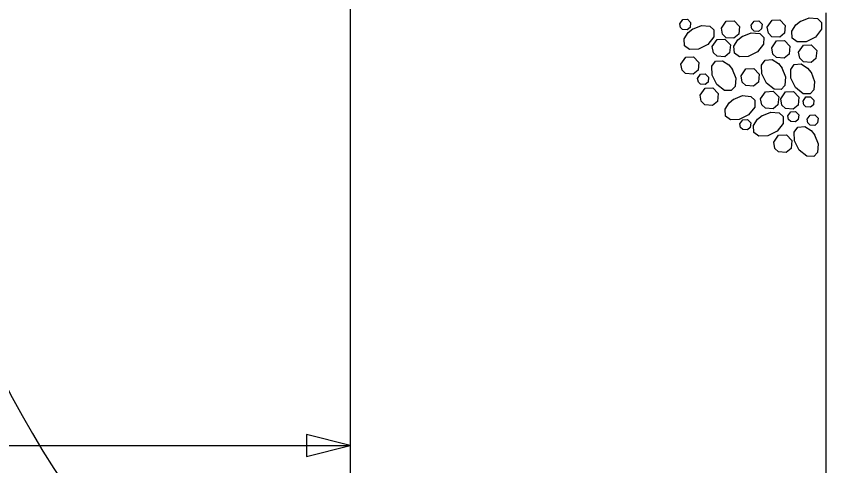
# Model space of a CAD drawing. Extents: x 471 to 2034, y -623 to 126.
# Drawn here: x 1620.55 to 1639.08, y -61.94 to -51.66 of the extents above; entities that cross this region are included whole.
import ezdxf

# ---------------------------------------------------------------- set-up
doc = ezdxf.new("R2010")
doc.units = 0
for name, color, linetype in [('Auto Dimensioning', 7, 'Continuous'), ('Miscellaneous Lines CELL', 7, 'Continuous'), ('Sub End Bent Cap Lines CELL', 7, 'Continuous'), ('Sup Concrete Girder Lines', 7, 'Continuous')]:
    doc.layers.add(name, color=color, linetype=linetype)

# ---------------------------------------------------------------- blocks, each defined once
blk = doc.blocks.new('AH')
at = {"layer": 'Sub End Bent Cap Lines CELL'}
blk.add_lwpolyline([(0, 0), (-1.25, 0.312), (-1.25, -0.312)], close=True, dxfattribs=at)

msp = doc.modelspace()

# ---------------------------------------------------------------- linework, layer by layer
at = {"layer": 'Auto Dimensioning'}
for p, q in [((1628.189, -33.716), (1628.189, -65.55)), ((1587.077, -61.48), (1628.189, -61.48))]:
    msp.add_line(p, q, dxfattribs=at)
at = {"layer": 'Miscellaneous Lines CELL'}
for points in [[(1635.734, -51.835), (1635.801, -51.74), (1635.908, -51.734), (1635.983, -51.811), (1635.972, -51.919), (1635.906, -51.975), (1635.8, -51.967), (1635.75, -51.919), (1635.734, -51.835)], [(1635.734, -51.835), (1635.801, -51.74), (1635.908, -51.734), (1635.983, -51.811), (1635.972, -51.919), (1635.906, -51.975), (1635.8, -51.967), (1635.75, -51.919), (1635.734, -51.835)], [(1636.024, -51.958), (1636.234, -51.875), (1636.426, -51.892), (1636.518, -51.979), (1636.515, -52.135), (1636.376, -52.312), (1636.161, -52.42), (1635.959, -52.423), (1635.845, -52.342), (1635.834, -52.181), (1635.927, -52.037), (1636.032, -51.953)], [(1636.024, -51.958), (1636.234, -51.875), (1636.426, -51.892), (1636.518, -51.979), (1636.515, -52.135), (1636.376, -52.312), (1636.161, -52.42), (1635.959, -52.423), (1635.845, -52.342), (1635.834, -52.181), (1635.927, -52.037), (1636.032, -51.953)], [(1636.688, -51.938), (1636.8, -51.778), (1636.979, -51.768), (1637.103, -51.897), (1637.085, -52.078), (1636.975, -52.17), (1636.798, -52.157), (1636.715, -52.076), (1636.688, -51.938)], [(1636.688, -51.938), (1636.8, -51.778), (1636.979, -51.768), (1637.103, -51.897), (1637.085, -52.078), (1636.975, -52.17), (1636.798, -52.157), (1636.715, -52.076), (1636.688, -51.938)], [(1637.368, -51.872), (1637.435, -51.777), (1637.542, -51.77), (1637.617, -51.848), (1637.606, -51.956), (1637.54, -52.011), (1637.434, -52.004), (1637.384, -51.955), (1637.368, -51.872)], [(1637.368, -51.872), (1637.435, -51.777), (1637.542, -51.77), (1637.617, -51.848), (1637.606, -51.956), (1637.54, -52.011), (1637.434, -52.004), (1637.384, -51.955), (1637.368, -51.872)], [(1637.735, -51.913), (1637.847, -51.754), (1638.026, -51.744), (1638.15, -51.873), (1638.132, -52.054), (1638.022, -52.145), (1637.845, -52.133), (1637.762, -52.052), (1637.735, -51.914)], [(1637.735, -51.913), (1637.847, -51.754), (1638.026, -51.744), (1638.15, -51.873), (1638.132, -52.054), (1638.022, -52.145), (1637.845, -52.133), (1637.762, -52.052), (1637.735, -51.914)], [(1638.487, -51.786), (1638.696, -51.703), (1638.889, -51.72), (1638.98, -51.807), (1638.978, -51.963), (1638.839, -52.14), (1638.624, -52.248), (1638.422, -52.251), (1638.308, -52.17), (1638.297, -52.009), (1638.389, -51.865), (1638.495, -51.781)], [(1638.487, -51.786), (1638.696, -51.703), (1638.889, -51.72), (1638.98, -51.807), (1638.978, -51.963), (1638.839, -52.14), (1638.624, -52.248), (1638.422, -52.251), (1638.308, -52.17), (1638.297, -52.009), (1638.389, -51.865), (1638.495, -51.781)], [(1637.163, -52.128), (1637.372, -52.044), (1637.565, -52.061), (1637.656, -52.148), (1637.654, -52.304), (1637.515, -52.482), (1637.3, -52.589), (1637.098, -52.593), (1636.984, -52.512), (1636.973, -52.351), (1637.065, -52.207), (1637.171, -52.122)], [(1637.163, -52.128), (1637.372, -52.044), (1637.565, -52.061), (1637.656, -52.148), (1637.654, -52.304), (1637.515, -52.482), (1637.3, -52.589), (1637.098, -52.593), (1636.984, -52.512), (1636.973, -52.351), (1637.065, -52.207), (1637.171, -52.122)], [(1636.477, -52.359), (1636.589, -52.2), (1636.768, -52.19), (1636.892, -52.319), (1636.874, -52.499), (1636.764, -52.591), (1636.587, -52.579), (1636.504, -52.498), (1636.477, -52.359)], [(1636.477, -52.359), (1636.589, -52.2), (1636.768, -52.19), (1636.892, -52.319), (1636.874, -52.499), (1636.764, -52.591), (1636.587, -52.579), (1636.504, -52.498), (1636.477, -52.359)], [(1637.84, -52.391), (1637.952, -52.231), (1638.131, -52.221), (1638.256, -52.35), (1638.238, -52.531), (1638.127, -52.623), (1637.95, -52.61), (1637.867, -52.529), (1637.84, -52.391)], [(1637.84, -52.391), (1637.952, -52.231), (1638.131, -52.221), (1638.256, -52.35), (1638.238, -52.531), (1638.127, -52.623), (1637.95, -52.61), (1637.867, -52.529), (1637.84, -52.391)], [(1638.453, -52.488), (1638.565, -52.329), (1638.744, -52.319), (1638.868, -52.448), (1638.85, -52.628), (1638.74, -52.72), (1638.563, -52.707), (1638.48, -52.627), (1638.453, -52.488)], [(1638.453, -52.488), (1638.565, -52.329), (1638.744, -52.319), (1638.868, -52.448), (1638.85, -52.628), (1638.74, -52.72), (1638.563, -52.707), (1638.48, -52.627), (1638.453, -52.488)], [(1635.758, -52.759), (1635.871, -52.6), (1636.049, -52.59), (1636.174, -52.719), (1636.156, -52.899), (1636.045, -52.991), (1635.869, -52.978), (1635.786, -52.898), (1635.759, -52.759)], [(1635.758, -52.759), (1635.871, -52.6), (1636.049, -52.59), (1636.174, -52.719), (1636.156, -52.899), (1636.045, -52.991), (1635.869, -52.978), (1635.786, -52.898), (1635.759, -52.759)], [(1636.935, -52.872), (1637.018, -53.081), (1637.001, -53.274), (1636.914, -53.366), (1636.758, -53.363), (1636.58, -53.224), (1636.473, -53.009), (1636.47, -52.807), (1636.55, -52.693), (1636.712, -52.682), (1636.856, -52.774), (1636.94, -52.88)], [(1636.935, -52.872), (1637.018, -53.081), (1637.001, -53.274), (1636.914, -53.366), (1636.758, -53.363), (1636.58, -53.224), (1636.473, -53.009), (1636.47, -52.807), (1636.55, -52.693), (1636.712, -52.682), (1636.856, -52.774), (1636.94, -52.88)], [(1638.073, -52.845), (1638.157, -53.054), (1638.14, -53.247), (1638.053, -53.338), (1637.897, -53.335), (1637.719, -53.197), (1637.612, -52.982), (1637.608, -52.78), (1637.689, -52.666), (1637.85, -52.655), (1637.994, -52.747), (1638.079, -52.853)], [(1638.073, -52.845), (1638.157, -53.054), (1638.14, -53.247), (1638.053, -53.338), (1637.897, -53.335), (1637.719, -53.197), (1637.612, -52.982), (1637.608, -52.78), (1637.689, -52.666), (1637.85, -52.655), (1637.994, -52.747), (1638.079, -52.853)], [(1638.738, -52.946), (1638.821, -53.156), (1638.804, -53.349), (1638.717, -53.44), (1638.561, -53.437), (1638.383, -53.298), (1638.276, -53.084), (1638.273, -52.881), (1638.353, -52.767), (1638.515, -52.757), (1638.659, -52.849), (1638.743, -52.955)], [(1638.738, -52.946), (1638.821, -53.156), (1638.804, -53.349), (1638.717, -53.44), (1638.561, -53.437), (1638.383, -53.298), (1638.276, -53.084), (1638.273, -52.881), (1638.353, -52.767), (1638.515, -52.757), (1638.659, -52.849), (1638.743, -52.955)], [(1636.143, -53.086), (1636.211, -52.99), (1636.318, -52.984), (1636.393, -53.061), (1636.382, -53.17), (1636.316, -53.225), (1636.21, -53.217), (1636.16, -53.169), (1636.144, -53.086)], [(1636.143, -53.086), (1636.211, -52.99), (1636.318, -52.984), (1636.393, -53.061), (1636.382, -53.17), (1636.316, -53.225), (1636.21, -53.217), (1636.16, -53.169), (1636.144, -53.086)], [(1637.136, -53.03), (1637.248, -52.871), (1637.427, -52.861), (1637.551, -52.99), (1637.533, -53.17), (1637.423, -53.262), (1637.246, -53.25), (1637.163, -53.169), (1637.136, -53.03)], [(1637.136, -53.03), (1637.248, -52.871), (1637.427, -52.861), (1637.551, -52.99), (1637.533, -53.17), (1637.423, -53.262), (1637.246, -53.25), (1637.163, -53.169), (1637.136, -53.03)], [(1636.201, -53.471), (1636.313, -53.312), (1636.492, -53.301), (1636.616, -53.43), (1636.598, -53.611), (1636.487, -53.703), (1636.311, -53.69), (1636.228, -53.61), (1636.201, -53.471)], [(1636.201, -53.471), (1636.313, -53.312), (1636.492, -53.301), (1636.616, -53.43), (1636.598, -53.611), (1636.487, -53.703), (1636.311, -53.69), (1636.228, -53.61), (1636.201, -53.471)], [(1636.959, -53.565), (1637.169, -53.481), (1637.362, -53.498), (1637.453, -53.585), (1637.45, -53.741), (1637.311, -53.919), (1637.097, -54.026), (1636.894, -54.03), (1636.78, -53.949), (1636.77, -53.788), (1636.862, -53.644), (1636.968, -53.559)], [(1636.959, -53.565), (1637.169, -53.481), (1637.362, -53.498), (1637.453, -53.585), (1637.45, -53.741), (1637.311, -53.919), (1637.097, -54.026), (1636.894, -54.03), (1636.78, -53.949), (1636.77, -53.788), (1636.862, -53.644), (1636.968, -53.559)], [(1637.584, -53.55), (1637.696, -53.391), (1637.875, -53.38), (1638, -53.509), (1637.982, -53.69), (1637.871, -53.782), (1637.695, -53.769), (1637.611, -53.689), (1637.585, -53.55)], [(1637.584, -53.55), (1637.696, -53.391), (1637.875, -53.38), (1638, -53.509), (1637.982, -53.69), (1637.871, -53.782), (1637.695, -53.769), (1637.611, -53.689), (1637.585, -53.55)], [(1638.045, -53.557), (1638.157, -53.397), (1638.336, -53.387), (1638.461, -53.516), (1638.443, -53.697), (1638.332, -53.789), (1638.155, -53.776), (1638.072, -53.695), (1638.045, -53.557)], [(1638.045, -53.557), (1638.157, -53.397), (1638.336, -53.387), (1638.461, -53.516), (1638.443, -53.697), (1638.332, -53.789), (1638.155, -53.776), (1638.072, -53.695), (1638.045, -53.557)], [(1638.555, -53.606), (1638.622, -53.51), (1638.73, -53.504), (1638.804, -53.582), (1638.794, -53.69), (1638.727, -53.745), (1638.621, -53.737), (1638.571, -53.689), (1638.555, -53.606)], [(1638.555, -53.606), (1638.622, -53.51), (1638.73, -53.504), (1638.804, -53.582), (1638.794, -53.69), (1638.727, -53.745), (1638.621, -53.737), (1638.571, -53.689), (1638.555, -53.606)], [(1637.61, -53.939), (1637.819, -53.856), (1638.012, -53.873), (1638.103, -53.96), (1638.1, -54.116), (1637.962, -54.293), (1637.747, -54.401), (1637.545, -54.404), (1637.431, -54.323), (1637.42, -54.162), (1637.512, -54.018), (1637.618, -53.934)], [(1637.61, -53.939), (1637.819, -53.856), (1638.012, -53.873), (1638.103, -53.96), (1638.1, -54.116), (1637.962, -54.293), (1637.747, -54.401), (1637.545, -54.404), (1637.431, -54.323), (1637.42, -54.162), (1637.512, -54.018), (1637.618, -53.934)], [(1638.208, -53.942), (1638.276, -53.847), (1638.383, -53.841), (1638.458, -53.918), (1638.447, -54.026), (1638.38, -54.081), (1638.274, -54.074), (1638.225, -54.025), (1638.208, -53.942)], [(1638.208, -53.942), (1638.276, -53.847), (1638.383, -53.841), (1638.458, -53.918), (1638.447, -54.026), (1638.38, -54.081), (1638.274, -54.074), (1638.225, -54.025), (1638.208, -53.942)], [(1637.11, -54.126), (1637.177, -54.031), (1637.285, -54.024), (1637.359, -54.102), (1637.349, -54.21), (1637.282, -54.265), (1637.176, -54.258), (1637.126, -54.209), (1637.11, -54.126)], [(1637.11, -54.126), (1637.177, -54.031), (1637.285, -54.024), (1637.359, -54.102), (1637.349, -54.21), (1637.282, -54.265), (1637.176, -54.258), (1637.126, -54.209), (1637.11, -54.126)], [(1638.65, -54.021), (1638.717, -53.925), (1638.824, -53.919), (1638.899, -53.997), (1638.888, -54.105), (1638.822, -54.16), (1638.716, -54.153), (1638.666, -54.104), (1638.65, -54.021)], [(1638.65, -54.021), (1638.717, -53.925), (1638.824, -53.919), (1638.899, -53.997), (1638.888, -54.105), (1638.822, -54.16), (1638.716, -54.153), (1638.666, -54.104), (1638.65, -54.021)], [(1638.819, -54.377), (1638.902, -54.586), (1638.886, -54.779), (1638.799, -54.87), (1638.642, -54.867), (1638.465, -54.728), (1638.357, -54.514), (1638.354, -54.312), (1638.435, -54.198), (1638.596, -54.187), (1638.74, -54.279), (1638.824, -54.385)], [(1638.819, -54.377), (1638.902, -54.586), (1638.886, -54.779), (1638.799, -54.87), (1638.642, -54.867), (1638.465, -54.728), (1638.357, -54.514), (1638.354, -54.312), (1638.435, -54.198), (1638.596, -54.187), (1638.74, -54.279), (1638.824, -54.385)], [(1637.884, -54.547), (1637.996, -54.388), (1638.175, -54.378), (1638.3, -54.507), (1638.282, -54.687), (1638.171, -54.779), (1637.994, -54.766), (1637.911, -54.686), (1637.884, -54.547)], [(1637.884, -54.547), (1637.996, -54.388), (1638.175, -54.378), (1638.3, -54.507), (1638.282, -54.687), (1638.171, -54.779), (1637.994, -54.766), (1637.911, -54.686), (1637.884, -54.547)]]:
    msp.add_lwpolyline(points, dxfattribs=at)
at = {"layer": 'Sup Concrete Girder Lines'}
msp.add_line((1639.077, -51.588), (1639.077, -72.216), dxfattribs=at)
msp.add_arc((1640.552, -49.71), 22.747, 184.9278, 261.7748, dxfattribs=at)

# ---------------------------------------------------------------- block references
at = {"layer": 'Auto Dimensioning', "xscale": 0.8, "yscale": 0.8000000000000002}
msp.add_blockref('AH', (1628.189, -61.48), dxfattribs=at)

doc.saveas('drawing.dxf')
